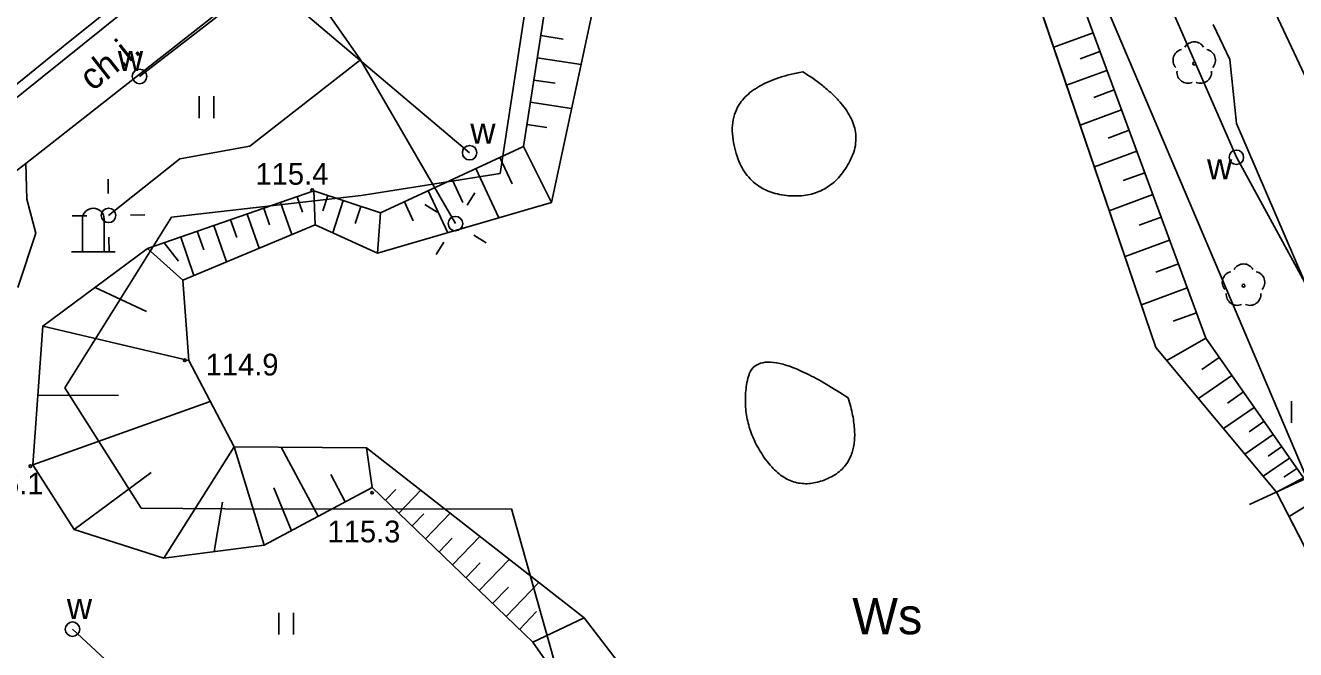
# Model space of a CAD drawing. Extents: x 6434771 to 6436222, y 5663454 to 5664782.
# Drawn here: x 6435608.32 to 6435652.07, y 5664213.86 to 5664235.37 of the extents above; entities that cross this region are included whole.
import ezdxf

# ---------------------------------------------------------------- set-up
doc = ezdxf.new("R2010")
doc.units = 0
for name, color, linetype in [('Warstwa 1', 7, 'Continuous'), ('Warstwa 10', 7, 'Continuous'), ('Warstwa 11', 7, 'Continuous'), ('Warstwa 12', 7, 'Continuous'), ('Warstwa 13', 7, 'Continuous'), ('Warstwa 2', 7, 'Continuous'), ('Warstwa 20', 7, 'Continuous'), ('Warstwa 21', 7, 'Continuous'), ('Warstwa 4', 7, 'Continuous'), ('Warstwa 5', 7, 'Continuous'), ('Warstwa 9', 7, 'Continuous')]:
    doc.layers.add(name, color=color, linetype=linetype)

msp = doc.modelspace()

# ---------------------------------------------------------------- linework, layer by layer
at = {"layer": 'Warstwa 1'}
for p, q in [((6435624.676, 5664230.268), (6435626.174, 5664240.02)), ((6435645.498, 5664236.127), (6435652.471, 5664219.733)), ((6435619.886, 5664229.506), (6435624.676, 5664230.268)), ((6435613.357, 5664228.755), (6435619.886, 5664229.506)), ((6435609.675, 5664222.879), (6435613.357, 5664228.755)), ((6435609.675, 5664222.879), (6435612.306, 5664218.737)), ((6435612.306, 5664218.737), (6435616.626, 5664218.705)), ((6435616.626, 5664218.705), (6435625.066, 5664218.713)), ((6435625.066, 5664218.713), (6435626.984, 5664211.87))]:
    msp.add_line(p, q, dxfattribs=at)
at = {"layer": 'Warstwa 10'}
for p, q in [((6435641.682, 5664240.653), (6435647.265, 5664224.266)), ((6435643.023, 5664240.737), (6435648.979, 5664224.595)), ((6435645.099, 5664235.112), (6435643.741, 5664234.611)), ((6435645.335, 5664234.472), (6435644.648, 5664234.218)), ((6435645.577, 5664233.816), (6435644.186, 5664233.303)), ((6435645.825, 5664233.144), (6435645.121, 5664232.885)), ((6435646.079, 5664232.457), (6435644.653, 5664231.931)), ((6435646.338, 5664231.753), (6435645.617, 5664231.487)), ((6435646.605, 5664231.031), (6435645.144, 5664230.492)), ((6435646.877, 5664230.292), (6435646.137, 5664230.019)), ((6435647.157, 5664229.535), (6435645.658, 5664228.982)), ((6435647.442, 5664228.761), (6435646.684, 5664228.481)), ((6435647.736, 5664227.966), (6435646.198, 5664227.399)), ((6435648.035, 5664227.153), (6435647.256, 5664226.866)), ((6435648.343, 5664226.321), (6435646.764, 5664225.738)), ((6435648.658, 5664225.467), (6435647.857, 5664225.172)), ((6435648.979, 5664224.595), (6435647.639, 5664223.817)), ((6435648.979, 5664224.595), (6435652.341, 5664219.774)), ((6435647.265, 5664224.266), (6435651.415, 5664219.285)), ((6435649.445, 5664223.927), (6435648.845, 5664223.509)), ((6435649.876, 5664223.309), (6435648.729, 5664222.509)), ((6435650.275, 5664222.737), (6435649.726, 5664222.354)), ((6435650.643, 5664222.208), (6435649.591, 5664221.475)), ((6435650.985, 5664221.72), (6435650.479, 5664221.367)), ((6435651.3, 5664221.267), (6435650.329, 5664220.59)), ((6435651.592, 5664220.849), (6435651.124, 5664220.523)), ((6435651.861, 5664220.462), (6435650.959, 5664219.833)), ((6435652.111, 5664220.105), (6435651.674, 5664219.8)), ((6435652.341, 5664219.774), (6435651.415, 5664219.285)), ((6435651.415, 5664219.285), (6435654.21, 5664213.862)), ((6435652.797, 5664219.032), (6435651.847, 5664218.448))]:
    msp.add_line(p, q, dxfattribs=at)
at = {"layer": 'Warstwa 11'}
for points in [[(6435654.21, 5664213.862), (6435651.415, 5664219.285), (6435647.265, 5664224.266), (6435641.682, 5664240.653), (6435635.261, 5664250.521), (6435637.288, 5664252.747), (6435636.23, 5664254.62), (6435633.337, 5664254.384), (6435632.523, 5664256.504), (6435631.579, 5664260.306), (6435631.509, 5664262.837), (6435631.339, 5664264.459), (6435629.218, 5664271.055), (6435626.95, 5664275.382), (6435625.026, 5664280.046), (6435625.884, 5664283.155), (6435625.064, 5664284.815), (6435614.237, 5664304.987), (6435611.964, 5664308.054), (6435608.934, 5664310.601), (6435608.056, 5664314.872), (6435606.743, 5664316.318), (6435606.406, 5664317.372), (6435606.508, 5664318.421)], [(6435633.894, 5664205.216), (6435631.391, 5664209.977), (6435627.571, 5664214.953), (6435620.071, 5664220.813), (6435615.511, 5664220.848), (6435613.947, 5664223.827), (6435613.74, 5664226.59), (6435618.304, 5664228.495), (6435620.452, 5664227.519), (6435626.444, 5664229.267), (6435628.786, 5664240.199)]]:
    msp.add_lwpolyline(points, dxfattribs=at)
for centre in [(6435648.583, 5664234.05), (6435650.281, 5664226.399)]:
    msp.add_circle(centre, 0.05, dxfattribs=at)
for centre, start, end in [((6435648.226, 5664234.166), 102.1471, 221.8529), ((6435648.583, 5664234.425), 30.1471, 149.8529), ((6435648.94, 5664234.166), 318.1471, 77.8529), ((6435648.363, 5664233.747), 174.1471, 293.8529), ((6435648.803, 5664233.747), 246.1471, 5.8529), ((6435650.281, 5664226.774), 30.1471, 149.8529), ((6435649.924, 5664226.515), 102.1471, 221.8529), ((6435650.638, 5664226.515), 318.1471, 77.8529), ((6435650.061, 5664226.096), 174.1471, 293.8529), ((6435650.501, 5664226.096), 246.1471, 5.8529)]:
    msp.add_arc(centre, 0.375, start, end, dxfattribs=at)
for points in [[(6435635.103, 5664233.77), (6435637.468, 5664232.268), (6435636.074, 5664229.325), (6435632.94, 5664229.695), (6435632.445, 5664233.278), (6435635.103, 5664233.77)], [(6435636.663, 5664222.533), (6435637.327, 5664220.414), (6435634.72, 5664219.156), (6435632.895, 5664221.703), (6435633.496, 5664224.628), (6435636.663, 5664222.533)]]:
    msp.add_open_spline(points, degree=2, dxfattribs=at)
at = {"layer": 'Warstwa 12'}
for points in [[(6435653.283, 5664224.863), (6435650.034, 5664230.822), (6435646.979, 5664237.819), (6435641.606, 5664248.385), (6435640.874, 5664250.743), (6435636.804, 5664262.403), (6435631.338, 5664277.649), (6435624.436, 5664296.593), (6435621.216, 5664305.723)], [(6435583.717, 5664216.562), (6435586.291, 5664220.971), (6435588.027, 5664223.99), (6435593.469, 5664225.734), (6435599.911, 5664226.757), (6435609.809, 5664234.787), (6435615.989, 5664239.743)], [(6435619.863, 5664234.176), (6435615.989, 5664239.743)], [(6435616.566, 5664236.946), (6435612.255, 5664233.608)], [(6435616.566, 5664236.946), (6435623.624, 5664230.981)], [(6435611.187, 5664228.821), (6435613.641, 5664230.771), (6435616.056, 5664231.202), (6435619.863, 5664234.176)], [(6435619.863, 5664234.176), (6435623.135, 5664228.537)], [(6435609.945, 5664214.565), (6435617.748, 5664207.321)]]:
    msp.add_lwpolyline(points, dxfattribs=at)
at = {"layer": 'Warstwa 13'}
for centre in [(6435618.204, 5664229.693), (6435613.815, 5664223.829), (6435608.494, 5664220.179), (6435620.263, 5664219.269)]:
    msp.add_circle(centre, 0.045, dxfattribs=at)
at = {"layer": 'Warstwa 2'}
msp.add_lwpolyline([(6435650.49, 5664218.857), (6435654.563, 5664220.748)], dxfattribs=at)
for centre in [(6435611.187, 5664228.821), (6435623.135, 5664228.537)]:
    msp.add_circle(centre, 0.25, dxfattribs=at)
at = {"layer": 'Warstwa 20'}
for p, q in [((6435643.023, 5664240.737), (6435648.979, 5664224.595)), ((6435648.979, 5664224.595), (6435652.341, 5664219.774))]:
    msp.add_line(p, q, dxfattribs=at)
msp.add_lwpolyline([(6435626.598, 5664247.055), (6435626.323, 5664244.909), (6435626.908, 5664240.361), (6435625.477, 5664231.198), (6435620.559, 5664228.908), (6435618.258, 5664229.665), (6435612.523, 5664227.675), (6435608.921, 5664225.008), (6435608.583, 5664220.222), (6435610.006, 5664217.995), (6435613.095, 5664217.017), (6435616.55, 5664217.456), (6435620.265, 5664219.451), (6435625.801, 5664214.114), (6435632.633, 5664204.332)], dxfattribs=at)
at = {"layer": 'Warstwa 21'}
for p, q in [((6435641.682, 5664240.653), (6435647.265, 5664224.266)), ((6435610.287, 5664227.567), (6435610.287, 5664228.692)), ((6435611.037, 5664228.692), (6435611.037, 5664227.567)), ((6435610.287, 5664227.567), (6435609.912, 5664227.567)), ((6435611.037, 5664227.567), (6435610.287, 5664227.567)), ((6435611.412, 5664227.567), (6435611.037, 5664227.567)), ((6435647.265, 5664224.266), (6435651.415, 5664219.285)), ((6435651.415, 5664219.285), (6435654.21, 5664213.862))]:
    msp.add_line(p, q, dxfattribs=at)
msp.add_lwpolyline([(6435633.894, 5664205.216), (6435631.391, 5664209.977), (6435627.571, 5664214.953), (6435620.071, 5664220.813), (6435615.511, 5664220.848), (6435613.947, 5664223.827), (6435613.74, 5664226.59), (6435618.304, 5664228.495), (6435620.452, 5664227.519), (6435626.444, 5664229.267), (6435628.786, 5664240.199), (6435627.629, 5664245.463), (6435628.055, 5664246.758), (6435627.698, 5664247.641)], dxfattribs=at)
msp.add_arc((6435610.662, 5664228.692), 0.375, 0, 180, dxfattribs=at)
at = {"layer": 'Warstwa 4'}
for points in [[(6435611.177, 5664229.571), (6435611.171, 5664230.071)], [(6435623.534, 5664229.172), (6435623.799, 5664229.596)], [(6435622.5, 5664228.936), (6435622.076, 5664229.201)], [(6435610.437, 5664228.811), (6435609.937, 5664228.805)], [(6435611.937, 5664228.831), (6435612.437, 5664228.837)], [(6435611.197, 5664228.071), (6435611.203, 5664227.571)], [(6435622.736, 5664227.902), (6435622.471, 5664227.478)], [(6435623.77, 5664228.138), (6435624.194, 5664227.873)]]:
    msp.add_lwpolyline(points, dxfattribs=at)
for centre in [(6435612.255, 5664233.608), (6435623.624, 5664230.981), (6435650.034, 5664230.822), (6435609.945, 5664214.565)]:
    msp.add_circle(centre, 0.25, dxfattribs=at)
at = {"layer": 'Warstwa 5'}
for p, q in [((6435643.023, 5664240.737), (6435648.979, 5664224.595)), ((6435625.477, 5664231.198), (6435626.908, 5664240.361)), ((6435649.61, 5664239.588), (6435652.467, 5664233.473)), ((6435607.551, 5664232.505), (6435615.65, 5664239.007)), ((6435608.339, 5664230.605), (6435616.86, 5664237.303)), ((6435649.24, 5664235.402), (6435649.805, 5664234.195)), ((6435649.805, 5664234.195), (6435650.038, 5664231.982)), ((6435614.31, 5664232.176), (6435614.31, 5664232.926)), ((6435614.81, 5664232.176), (6435614.81, 5664232.926)), ((6435650.038, 5664231.982), (6435654.819, 5664220.865)), ((6435620.559, 5664228.908), (6435625.477, 5664231.198)), ((6435608.339, 5664230.605), (6435608.374, 5664229.385)), ((6435612.523, 5664227.675), (6435618.258, 5664229.665)), ((6435618.258, 5664229.665), (6435620.559, 5664228.908)), ((6435608.374, 5664229.385), (6435608.68, 5664228.211)), ((6435608.067, 5664226.338), (6435608.68, 5664228.211)), ((6435608.921, 5664225.008), (6435612.523, 5664227.675)), ((6435608.583, 5664220.222), (6435608.921, 5664225.008)), ((6435648.979, 5664224.595), (6435652.341, 5664219.774)), ((6435651.933, 5664221.67), (6435651.933, 5664222.42)), ((6435608.583, 5664220.222), (6435610.006, 5664217.995)), ((6435616.55, 5664217.456), (6435620.265, 5664219.451)), ((6435620.265, 5664219.451), (6435625.801, 5664214.114)), ((6435610.006, 5664217.995), (6435613.095, 5664217.017)), ((6435613.095, 5664217.017), (6435616.55, 5664217.456)), ((6435617.054, 5664214.38), (6435617.054, 5664215.13)), ((6435617.554, 5664214.38), (6435617.554, 5664215.13)), ((6435625.801, 5664214.114), (6435629.353, 5664209.028))]:
    msp.add_line(p, q, dxfattribs=at)
at = {"layer": 'Warstwa 9'}
for p, q in [((6435649.61, 5664239.588), (6435652.467, 5664233.473)), ((6435607.551, 5664232.505), (6435615.65, 5664239.007)), ((6435608.339, 5664230.605), (6435616.86, 5664237.303)), ((6435649.24, 5664235.402), (6435649.805, 5664234.195)), ((6435626.073, 5664235.013), (6435626.848, 5664234.893)), ((6435625.954, 5664234.25), (6435627.461, 5664234.015)), ((6435649.805, 5664234.195), (6435650.038, 5664231.982)), ((6435625.834, 5664233.485), (6435626.566, 5664233.371)), ((6435625.714, 5664232.722), (6435627.137, 5664232.499)), ((6435625.595, 5664231.957), (6435626.285, 5664231.85)), ((6435650.038, 5664231.982), (6435654.819, 5664220.865)), ((6435625.477, 5664231.198), (6435626.444, 5664229.267)), ((6435606.875, 5664229.493), (6435608.339, 5664230.605)), ((6435606.875, 5664229.493), (6435608.339, 5664230.605)), ((6435608.339, 5664230.605), (6435608.374, 5664229.385)), ((6435623.84, 5664230.436), (6435624.631, 5664228.738)), ((6435624.66, 5664230.818), (6435625.085, 5664229.906)), ((6435623.019, 5664230.053), (6435623.385, 5664229.268)), ((6435618.258, 5664229.665), (6435618.304, 5664228.495)), ((6435622.197, 5664229.671), (6435622.871, 5664228.225)), ((6435608.374, 5664229.385), (6435608.68, 5664228.211)), ((6435617.109, 5664229.266), (6435617.495, 5664228.157)), ((6435617.681, 5664229.465), (6435617.868, 5664228.928)), ((6435618.736, 5664229.508), (6435618.563, 5664228.982)), ((6435619.272, 5664229.331), (6435618.907, 5664228.222)), ((6435619.878, 5664229.132), (6435619.685, 5664228.544)), ((6435621.377, 5664229.289), (6435621.684, 5664228.628)), ((6435615.963, 5664228.868), (6435616.373, 5664227.689)), ((6435616.536, 5664229.067), (6435616.735, 5664228.495)), ((6435620.559, 5664228.908), (6435620.452, 5664227.519)), ((6435614.244, 5664228.272), (6435614.467, 5664227.629)), ((6435614.817, 5664228.471), (6435615.251, 5664227.221)), ((6435615.39, 5664228.67), (6435615.6, 5664228.062)), ((6435608.067, 5664226.338), (6435608.68, 5664228.211)), ((6435613.098, 5664227.874), (6435613.592, 5664227.24)), ((6435613.671, 5664228.073), (6435614.129, 5664226.752)), ((6435612.523, 5664227.675), (6435613.74, 5664226.59)), ((6435610.723, 5664226.342), (6435612.497, 5664225.508)), ((6435608.921, 5664225.008), (6435613.947, 5664223.827)), ((6435608.752, 5664222.615), (6435611.534, 5664222.622)), ((6435608.583, 5664220.222), (6435614.691, 5664222.411)), ((6435613.095, 5664217.017), (6435615.511, 5664220.848)), ((6435616.55, 5664217.456), (6435615.511, 5664220.848)), ((6435618.412, 5664218.455), (6435617.132, 5664220.836)), ((6435620.265, 5664219.451), (6435620.071, 5664220.813)), ((6435610.006, 5664217.995), (6435612.649, 5664219.96)), ((6435619.342, 5664218.955), (6435618.839, 5664219.891)), ((6435617.483, 5664217.956), (6435616.879, 5664219.438)), ((6435620.722, 5664219.01), (6435621.078, 5664219.38)), ((6435621.183, 5664218.565), (6435621.942, 5664219.352)), ((6435614.823, 5664217.237), (6435615.108, 5664218.944)), ((6435621.645, 5664218.12), (6435622.048, 5664218.537)), ((6435622.108, 5664217.675), (6435622.958, 5664218.557)), ((6435623.031, 5664216.785), (6435623.975, 5664217.763)), ((6435622.569, 5664217.23), (6435623.018, 5664217.695)), ((6435623.954, 5664215.894), (6435624.99, 5664216.969)), ((6435623.493, 5664216.339), (6435623.988, 5664216.853)), ((6435624.416, 5664215.449), (6435624.958, 5664216.01)), ((6435624.878, 5664215.004), (6435626.007, 5664216.176)), ((6435625.34, 5664214.559), (6435625.928, 5664215.169)), ((6435625.801, 5664214.114), (6435627.571, 5664214.953))]:
    msp.add_line(p, q, dxfattribs=at)
msp.add_lwpolyline([(6435626.908, 5664240.361), (6435625.477, 5664231.198), (6435620.559, 5664228.908), (6435618.258, 5664229.665), (6435612.523, 5664227.675), (6435608.921, 5664225.008), (6435608.583, 5664220.222), (6435610.006, 5664217.995), (6435613.095, 5664217.017), (6435616.55, 5664217.456), (6435620.265, 5664219.451), (6435625.801, 5664214.114), (6435632.633, 5664204.332), (6435633.894, 5664205.216), (6435631.391, 5664209.977), (6435627.571, 5664214.953), (6435620.071, 5664220.813), (6435615.511, 5664220.848), (6435613.947, 5664223.827), (6435613.74, 5664226.59), (6435618.304, 5664228.495), (6435620.452, 5664227.519), (6435626.444, 5664229.267), (6435628.786, 5664240.199)], dxfattribs=at)

# ---------------------------------------------------------------- texts
at = {"layer": 'Warstwa 13'}
for s, p in [('115.4', (6435616.248, 5664229.877)), ('114.9', (6435614.531, 5664223.305)), ('116.1', (6435606.436, 5664219.207)), ('115.3', (6435618.729, 5664217.555))]:
    msp.add_text(s, height=0.75, dxfattribs=at).set_placement(p)
at = {"layer": 'Warstwa 2'}
msp.add_text('Ws', height=1.25, dxfattribs=at).set_placement((6435636.803, 5664214.391))
at = {"layer": 'Warstwa 5'}
for p in [(6435611.508, 5664233.792), (6435623.647, 5664231.291), (6435649.024, 5664230.063), (6435609.75, 5664214.916)]:
    msp.add_text('w', height=0.9, dxfattribs=at).set_placement(p)
at = {"layer": 'Warstwa 9'}
msp.add_text('ch.i.', height=0.9, rotation=38.1704, dxfattribs=at).set_placement((6435610.632, 5664233.077))

doc.saveas('drawing.dxf')
